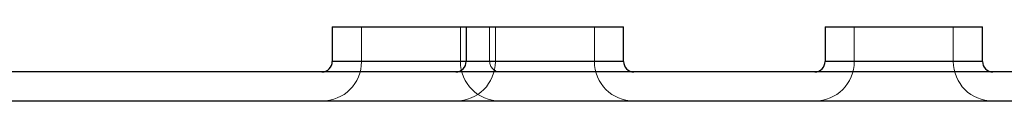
# Model space of a CAD drawing. Header units: inches. Extents: x 1907 to 2452, y -210 to -54.
# Tile 586 of 656: x 1948.153 to 1949.745, y -84.084 to -83.964. Entities that reach past the tile are written whole.
import ezdxf

# ---------------------------------------------------------------- set-up
doc = ezdxf.new("R2010")
doc.units = ezdxf.units.IN
doc.header["$LTSCALE"] = 0.5
doc.header["$MEASUREMENT"] = 0
doc.linetypes.add('HIDDEN', pattern=[0.225, 0.15, -0.075])
doc.layers.add('APP-M-S', color=30, linetype='Continuous')

msp = doc.modelspace()

# ---------------------------------------------------------------- linework, layer by layer
at = {"layer": 'APP-M-S', "linetype": 'Continuous', "lineweight": 25}
for p, q in [((1948.65814, -83.96444), (1948.65814, -84.02044)), ((1948.65814, -83.96444), (1948.87468, -83.96444)), ((1948.87468, -83.96444), (1948.87468, -84.02044)), ((1948.87468, -83.96444), (1949.12916, -83.96444)), ((1949.12916, -84.02044), (1949.12916, -83.96444)), ((1949.45509, -83.96444), (1949.45509, -84.02044)), ((1949.45509, -83.96444), (1949.70958, -83.96444)), ((1949.70958, -84.02044), (1949.70958, -83.96444)), ((1948.87468, -84.02044), (1948.65814, -84.02044)), ((1949.12916, -84.02044), (1948.87468, -84.02044)), ((1949.70958, -84.02044), (1949.45509, -84.02044)), ((1964.86806, -84.0372), (1943.60822, -84.0372)), ((1964.86806, -84.08444), (1943.60822, -84.08444))]:
    msp.add_line(p, q, dxfattribs=at)
at = {"layer": 'APP-M-S', "linetype": 'HIDDEN', "lineweight": 18}
for p, q in [((1948.70538, -83.96444), (1948.70538, -84.02044)), ((1948.86538, -84.02044), (1948.86538, -83.96444)), ((1948.91263, -84.02044), (1948.91263, -83.96444)), ((1948.92192, -83.96444), (1948.92192, -84.02044)), ((1949.08192, -84.02044), (1949.08192, -83.96444)), ((1949.50233, -83.96444), (1949.50233, -84.02044)), ((1949.66233, -84.02044), (1949.66233, -83.96444)), ((1948.65814, -84.02044), (1948.78538, -84.02044)), ((1948.70538, -84.02044), (1948.86538, -84.02044)), ((1948.78538, -84.02044), (1948.91219, -84.02044)), ((1948.87468, -84.02044), (1949.00192, -84.02044)), ((1948.92192, -84.02044), (1949.08192, -84.02044)), ((1949.00192, -84.02044), (1949.12916, -84.02044)), ((1949.45509, -84.02044), (1949.58233, -84.02044)), ((1949.45552, -84.02044), (1949.70914, -84.02044)), ((1949.70914, -84.02044), (1949.45552, -84.02044)), ((1949.50233, -84.02044), (1949.66233, -84.02044)), ((1949.50233, -84.02044), (1949.66233, -84.02044)), ((1949.50233, -84.02044), (1949.66233, -84.02044)), ((1949.58233, -84.02044), (1949.70958, -84.02044))]:
    msp.add_line(p, q, dxfattribs=at)
at = {"layer": 'APP-M-S', "linetype": 'Continuous', "lineweight": 25}
for centre, start, end in [((1948.64138, -84.02044), 270, 0), ((1948.85792, -84.02044), 270, 0), ((1949.14592, -84.02044), 180, 270), ((1949.43833, -84.02044), 270, 0), ((1949.72633, -84.02044), 180, 270)]:
    msp.add_arc(centre, 0.01676, start, end, dxfattribs=at)
at = {"layer": 'APP-M-S', "linetype": 'HIDDEN', "lineweight": 18}
for centre, radius, start, end in [((1948.64138, -84.02044), 0.064, 270, 0), ((1948.85792, -84.02044), 0.064, 270, 0), ((1948.92938, -84.02044), 0.064, 180, 270), ((1948.92938, -84.02044), 0.01676, 180, 270), ((1949.14592, -84.02044), 0.064, 180, 270), ((1949.43833, -84.02044), 0.064, 270, 0), ((1949.72633, -84.02044), 0.064, 180, 270)]:
    msp.add_arc(centre, radius, start, end, dxfattribs=at)

doc.saveas('drawing.dxf')
